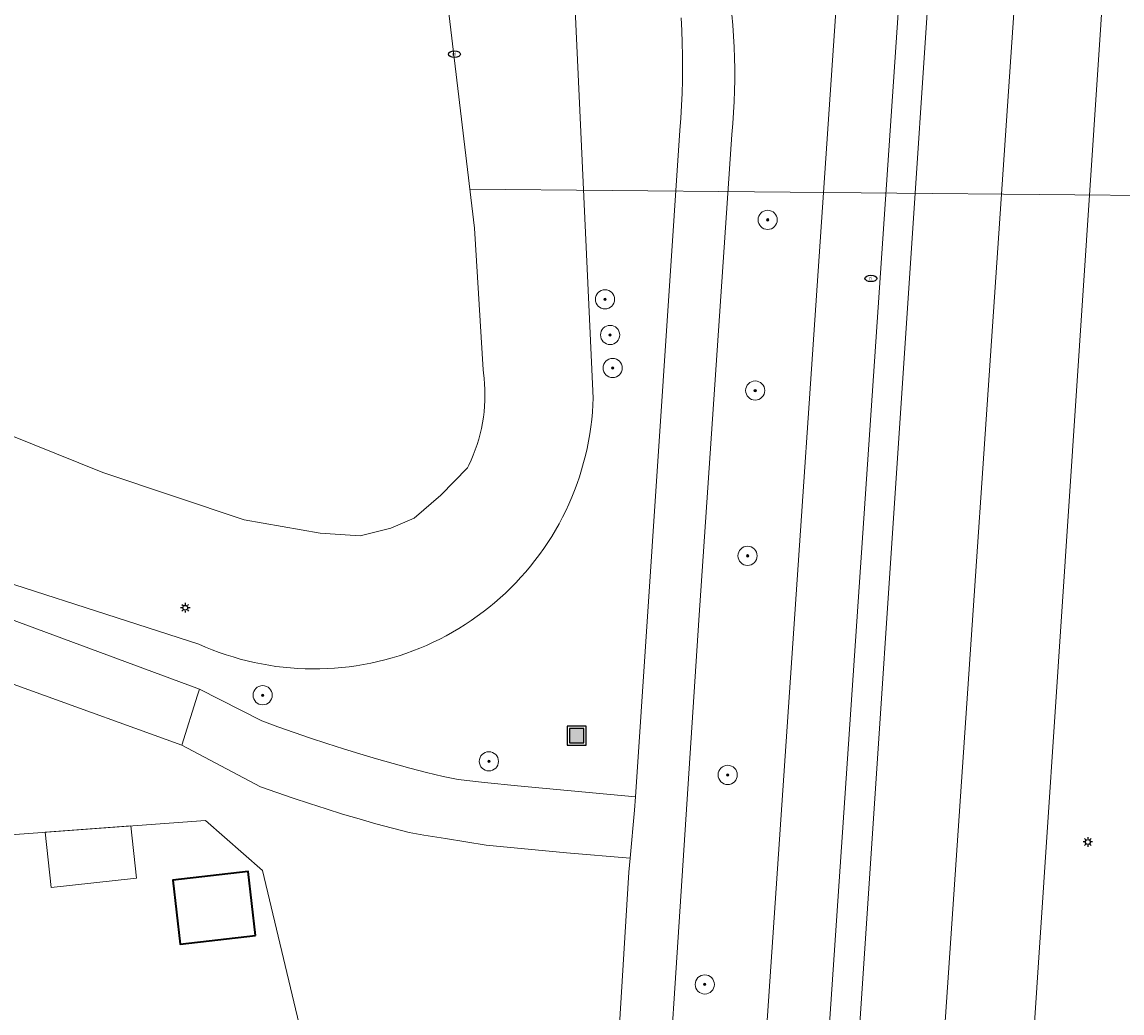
# Model space of a CAD drawing. Header units: metres. Extents: x 152610 to 160096, y 456114 to 462495.
# Tile 531 of 656: x 158418 to 158464, y 460612 to 460654. Entities that reach past the tile are written whole.
import ezdxf
from ezdxf.enums import TextEntityAlignment as Align

# ---------------------------------------------------------------- set-up
doc = ezdxf.new("R2010")
doc.units = ezdxf.units.M
doc.header["$LTSCALE"] = 0.5
doc.layers.get('0').update_dxf_attribs({"linetype": 'CONTINUOUS'})
for name, color, linetype, lineweight in [('B-PV-GK-BESCHOEIING-G', 251, 'GK-BESCHOEIING-SO', 18), ('B-PV-GR-BEPLANTING_CULTUUR_BOSPLANTSOEN-GV', 251, 'CONTINUOUS', 18), ('B-PV-GR-BOOM-S', 251, 'CONTINUOUS', 25), ('B-PV-GW-TALUD_KRUIN-G', 251, 'CONTINUOUS', 18), ('B-PV-IE-MEUBILAIR-S', 251, 'CONTINUOUS', 25), ('B-PV-IE-MEUBILAIR_WEGMEUBILAIR_AFVALBAK-S', 251, 'CONTINUOUS', 25), ('B-PV-KW-KUNSTWERK_DUIKER-G', 251, 'CONTINUOUS', 18), ('B-PV-OG-BEBOUWING-GV', 6, 'CONTINUOUS', 35), ('B-PV-OG-BEBOUWING_SCHUUR-GV', 251, 'CONTINUOUS', 18), ('B-PV-OG-TERREIN_BEGROEID-GV', 251, 'CONTINUOUS', 18), ('B-PV-OG-WATER_SLOOT-GV', 251, 'CONTINUOUS', 18), ('B-PV-VH-GESLOTENVERHARDING_ASFALT-GV', 251, 'CONTINUOUS', 18), ('B-PV-VH-OPENVERHARDING_TEGEL-GV', 251, 'CONTINUOUS', 18)]:
    doc.layers.add(name, color=color, linetype=linetype, lineweight=lineweight)
doc.styles.add('NLCS-ISO', font='NLCS-ISO.ttf')
doc.linetypes.add('GK-BESCHOEIING-SO', pattern='A,18,-3,[1,NLCS.SHX,S=0.6,R=0,X=0,Y=0],-3', length=24)

# ---------------------------------------------------------------- blocks, each defined once
blk = doc.blocks.new('SIE-WEG_AFVALBAK-SO')
h = blk.add_hatch(color=256)
h.dxf.hatch_style = 1
h.paths.add_polyline_path([(-1.5, -1.5), (1.5, -1.5), (1.5, 1.5), (-1.5, 1.5)])
for points in [[(-2, -2), (2, -2), (2, 2), (-2, 2)], [(-1.5, -1.5), (1.5, -1.5), (1.5, 1.5), (-1.5, 1.5)]]:
    blk.add_lwpolyline(points, close=True)
blk = doc.blocks.new('SIE-MEUBILAIR_PAAL_LICHTMAST-SO')
for points in [[(-0.62, 0), (-1, 0)], [(-0.71, 0.71), (-0.44, 0.44)], [(0, 1), (0, 0.62)], [(0.44, 0.44), (0.71, 0.71)], [(1, 0), (0.62, 0)], [(-0.71, -0.71), (-0.44, -0.44)], [(0, -0.62), (0, -1)], [(0.44, -0.44), (0.71, -0.71)]]:
    blk.add_lwpolyline(points)
blk.add_circle((0, 0), 0.5)
blk = doc.blocks.new('SIE-MEUBILAIR_PUT_RIOOLPUT-SO')
blk.add_ellipse((0, 0), major_axis=(1.25, 0), ratio=0.54)
at = {"style": 'NLCS-ISO'}
blk.add_text('ri', height=0.75, dxfattribs=at).set_placement((-0.04, 0.07), align=Align.MIDDLE_CENTER)
blk = doc.blocks.new('SGR-BOOM_GBKN-SO')
at = {"linetype": 'ByBlock', "lineweight": 18}
h = blk.add_hatch(color=0, dxfattribs=at)
h.dxf.hatch_style = 1
edge = h.paths.add_edge_path()
edge.add_arc((0, 0), 0.25, 0, 360)
at = {"color": 0, "linetype": 'ByBlock', "lineweight": 18}
for radius in [2, 0.25]:
    blk.add_circle((0, 0), radius, dxfattribs=at)
at = {"color": 0, "linetype": 'ByBlock', "lineweight": 18, "style": 'NLCS-ISO'}
blk.add_attdef('SOORT', (2.5, 0), '', height=1.5, dxfattribs=at)

msp = doc.modelspace()

# ---------------------------------------------------------------- linework, layer by layer
at = {"layer": 'B-PV-GK-BESCHOEIING-G', "flags": 128}
msp.add_lwpolyline([(158394.204, 460635.103), (158399.672, 460637.24), (158409.428, 460638.273), (158411.181, 460638.433), (158412.478, 460638.267), (158421.206, 460634.758), (158427.086, 460632.8), (158430.253, 460632.241), (158431.912, 460632.134), (158433.188, 460632.444), (158434.158, 460632.868), (158435.279, 460633.826), (158436.385, 460634.963), (158436.437, 460635.067), (158436.535, 460635.278), (158436.625, 460635.492), (158436.708, 460635.709), (158436.783, 460635.929), (158436.851, 460636.151), (158436.911, 460636.376), (158436.963, 460636.602), (158437.007, 460636.83), (158437.044, 460637.06), (158437.073, 460637.29), (158437.093, 460637.522), (158437.106, 460637.754), (158437.11, 460637.986), (158437.107, 460638.218), (158437.096, 460638.45), (158437.077, 460638.682), (158437.049, 460638.913), (158437.032, 460639.032), (158436.67, 460644.936), (158435.282, 460656.573), (158435.204, 460657.212), (158435.102, 460658.112), (158435.007, 460659.013), (158434.92, 460659.915), (158434.842, 460660.818), (158434.771, 460661.721), (158434.708, 460662.625), (158434.653, 460663.529), (158434.607, 460664.434), (158434.568, 460665.339), (158434.537, 460666.245), (158434.514, 460667.15), (158434.5, 460668.056), (158434.493, 460668.962), (158434.494, 460669.868), (158434.503, 460670.774), (158434.52, 460671.68), (158434.546, 460672.586), (158434.579, 460673.491), (158434.62, 460674.396), (158435.158, 460683.298), (158435.191, 460691.058), (158435.594, 460702.579), (158435.631, 460703.569), (158435.683, 460704.779), (158435.743, 460705.988), (158435.811, 460707.197), (158435.888, 460708.406), (158435.972, 460709.614), (158436.064, 460710.821), (158436.164, 460712.028), (158436.272, 460713.235), (158436.388, 460714.44), (158436.512, 460715.645), (158436.644, 460716.848), (158436.784, 460718.051), (158436.932, 460719.253), (158437.087, 460720.454), (158437.251, 460721.654), (158437.423, 460722.853), (158437.602, 460724.051), (158437.79, 460725.247), (158437.985, 460726.442), (158438.188, 460727.636), (158438.399, 460728.829), (158438.618, 460730.02), (158438.845, 460731.209), (158439.08, 460732.397), (158439.322, 460733.584), (158439.573, 460734.769), (158439.831, 460735.952), (158440.097, 460737.133), (158440.371, 460738.313), (158440.652, 460739.491), (158440.942, 460740.667), (158441.239, 460741.841), (158441.544, 460743.013), (158441.856, 460744.183), (158442.177, 460745.35), (158442.505, 460746.516), (158442.84, 460747.68), (158443.184, 460748.841), (158443.628, 460749.999), (158445.924, 460758.546), (158447.558, 460782.625), (158447.564, 460782.711), (158447.769, 460785.017), (158449.775, 460812.682), (158449.779, 460812.904), (158449.776, 460813.125), (158449.764, 460813.346), (158449.745, 460813.567), (158449.717, 460813.787), (158449.682, 460814.006), (158449.639, 460814.223), (158449.588, 460814.439), (158449.529, 460814.652), (158449.462, 460814.864), (158449.388, 460815.073), (158449.307, 460815.279), (158449.218, 460815.482), (158449.122, 460815.681), (158449.018, 460815.877), (158448.908, 460816.069), (158448.791, 460816.258), (158448.667, 460816.441), (158448.536, 460816.62), (158448.399, 460816.795), (158448.256, 460816.964), (158448.107, 460817.128), (158447.952, 460817.286), (158447.792, 460817.439), (158447.626, 460817.586), (158447.455, 460817.727), (158447.279, 460817.861), (158447.098, 460817.989), (158446.913, 460818.111), (158446.723, 460818.225), (158446.529, 460818.333), (158446.332, 460818.434), (158446.131, 460818.528), (158445.927, 460818.614), (158445.72, 460818.693), (158445.51, 460818.764), (158445.298, 460818.827), (158445.083, 460818.883), (158444.867, 460818.932), (158444.649, 460818.972), (158444.43, 460819.004), (158444.21, 460819.029), (158443.989, 460819.045), (158443.767, 460819.054), (158443.546, 460819.055), (158443.324, 460819.047), (158443.103, 460819.032), (158442.883, 460819.008), (158442.663, 460818.977), (158442.445, 460818.938), (158442.229, 460818.891), (158442.014, 460818.836), (158441.802, 460818.773), (158441.591, 460818.703), (158441.384, 460818.625), (158441.179, 460818.54), (158440.978, 460818.448), (158440.78, 460818.348), (158440.586, 460818.241), (158440.396, 460818.127), (158440.21, 460818.007), (158440.028, 460817.88), (158439.851, 460817.746), (158439.68, 460817.606), (158439.513, 460817.46), (158439.352, 460817.308), (158439.196, 460817.151), (158439.046, 460816.987), (158438.988, 460816.921), (158438.866, 460816.777), (158438.214, 460816.009), (158437.556, 460815.246), (158436.891, 460814.489), (158436.221, 460813.737), (158435.545, 460812.99), (158434.862, 460812.249), (158429.86, 460807.383), (158424.676, 460802.557), (158419.639, 460799.152), (158413.442, 460794.893), (158409.963, 460792.467), (158407.891, 460791.057), (158406.398, 460790.393), (158404.141, 460789.745), (158402.493, 460789.442), (158399.053, 460789.19), (158397.166, 460789.162), (158395.23, 460789.316), (158391.988, 460789.722), (158383.812, 460791.441), (158372.67, 460793.444), (158366.128, 460794.178), (158362.372, 460794.22), (158359.77, 460794.171), (158356.093, 460793.631), (158348.759, 460792.275), (158343.766, 460791.768), (158340.945, 460791.622), (158338.476, 460791.774), (158334.765, 460792.368), (158332.303, 460793.054), (158329.764, 460793.91), (158326.871, 460795.099), (158322.297, 460796.948), (158318.63, 460798.391), (158313.289, 460801.421), (158313.001, 460801.623), (158312.428, 460802.033), (158311.861, 460802.45), (158311.298, 460802.874), (158310.74, 460803.304), (158310.187, 460803.74), (158309.639, 460804.182), (158309.096, 460804.631), (158308.974, 460804.74), (158308.279, 460805.369), (158307.589, 460806.003), (158306.905, 460806.643), (158306.227, 460807.289), (158305.554, 460807.94), (158304.887, 460808.598), (158304.225, 460809.261), (158303.569, 460809.929), (158302.919, 460810.604), (158302.274, 460811.283), (158301.635, 460811.969), (158301.003, 460812.659), (158300.376, 460813.355), (158299.755, 460814.057), (158299.14, 460814.763), (158298.531, 460815.475), (158297.928, 460816.192), (158297.332, 460816.914), (158296.741, 460817.642), (158296.157, 460818.374), (158295.579, 460819.111), (158295.008, 460819.853), (158294.442, 460820.6), (158293.884, 460821.352), (158293.331, 460822.109), (158292.785, 460822.87), (158292.246, 460823.636), (158291.713, 460824.406), (158291.356, 460825.047), (158290.995, 460825.712), (158290.641, 460826.38), (158290.294, 460827.052), (158289.955, 460827.728), (158289.622, 460828.408), (158289.297, 460829.091), (158288.978, 460829.777), (158288.667, 460830.467), (158288.364, 460831.16), (158288.068, 460831.856), (158287.779, 460832.555), (158287.497, 460833.258), (158287.223, 460833.963), (158286.957, 460834.671), (158286.698, 460835.382), (158286.446, 460836.095), (158286.202, 460836.811), (158285.966, 460837.53), (158285.737, 460838.251), (158285.516, 460838.975), (158285.303, 460839.7), (158285.097, 460840.428), (158284.899, 460841.159), (158284.708, 460841.891), (158284.526, 460842.625), (158284.351, 460843.361), (158284.184, 460844.099), (158284.117, 460844.337), (158283.904, 460845.111), (158283.699, 460845.887), (158283.502, 460846.665), (158283.313, 460847.445), (158283.131, 460848.226), (158282.957, 460849.01), (158282.791, 460849.795), (158282.633, 460850.582), (158282.483, 460851.371), (158282.34, 460852.16), (158282.206, 460852.952), (158282.079, 460853.744), (158281.96, 460854.538), (158281.85, 460855.333), (158281.747, 460856.129), (158281.652, 460856.926), (158281.565, 460857.724), (158281.485, 460858.523), (158281.414, 460859.322), (158281.351, 460860.122), (158281.296, 460860.923), (158281.23, 460861.521), (158281.088, 460862.87), (158280.953, 460864.221), (158280.827, 460865.572), (158280.708, 460866.924), (158280.598, 460868.276), (158280.495, 460869.629), (158280.401, 460870.983), (158280.314, 460872.338), (158280.235, 460873.692), (158280.165, 460875.048), (158280.102, 460876.403), (158280.047, 460877.759), (158280.001, 460879.116), (158279.962, 460880.472), (158279.931, 460881.829), (158279.908, 460883.186), (158279.894, 460884.543), (158279.887, 460885.9), (158279.891, 460885.99), (158279.945, 460886.984), (158280.006, 460887.977), (158280.075, 460888.969), (158280.152, 460889.961), (158280.237, 460890.952), (158280.33, 460891.943), (158280.431, 460892.932), (158280.54, 460893.921), (158280.657, 460894.909), (158280.781, 460895.896), (158280.914, 460896.882), (158280.984, 460897.375), (158281.062, 460900.771), (158281.337, 460903.298), (158281.91, 460905.435), (158283.375, 460910.513), (158284.626, 460914.493), (158285.804, 460917.691), (158287.575, 460922.665), (158288.803, 460925.31), (158289.746, 460927.85), (158290.111, 460929.358), (158290.135, 460930.33), (158290.085, 460930.94), (158289.815, 460931.654), (158289.096, 460933.16), (158288.946, 460933.364), (158288.79, 460933.564), (158288.628, 460933.758), (158288.46, 460933.947), (158288.286, 460934.131), (158288.106, 460934.309), (158287.92, 460934.481), (158287.73, 460934.648), (158287.534, 460934.808), (158287.333, 460934.962), (158287.127, 460935.109), (158286.917, 460935.25), (158286.722, 460935.373), (158286.448, 460935.482), (158286.172, 460935.584), (158285.893, 460935.678), (158285.611, 460935.765), (158285.328, 460935.844), (158285.042, 460935.915), (158284.754, 460935.978), (158284.465, 460936.034), (158284.174, 460936.082), (158283.882, 460936.121), (158283.589, 460936.153), (158283.296, 460936.177), (158283.002, 460936.193), (158282.707, 460936.201), (158282.413, 460936.201), (158282.118, 460936.193), (158281.824, 460936.177), (158281.53, 460936.153), (158281.238, 460936.121), (158280.946, 460936.081), (158280.655, 460936.033), (158280.366, 460935.977), (158280.078, 460935.913), (158279.792, 460935.842), (158279.509, 460935.763), (158279.227, 460935.676), (158278.948, 460935.582), (158278.672, 460935.48), (158278.398, 460935.37), (158278.128, 460935.254), (158277.861, 460935.129), (158277.597, 460934.998), (158277.337, 460934.86), (158277.081, 460934.714), (158276.829, 460934.562), (158276.816, 460934.554), (158276.615, 460934.376), (158276.42, 460934.192), (158276.23, 460934.002), (158276.046, 460933.807), (158275.868, 460933.607), (158275.696, 460933.401), (158275.53, 460933.19), (158275.371, 460932.974), (158275.218, 460932.754), (158275.072, 460932.529), (158274.932, 460932.3), (158274.799, 460932.067), (158274.674, 460931.83), (158274.555, 460931.589), (158274.444, 460931.345), (158274.34, 460931.098), (158274.244, 460930.847), (158274.154, 460930.594), (158274.073, 460930.339), (158273.999, 460930.081), (158273.933, 460929.821), (158273.875, 460929.559), (158273.824, 460929.296), (158273.782, 460929.031), (158273.747, 460928.765), (158273.72, 460928.498), (158273.702, 460928.23), (158273.691, 460927.962), (158273.688, 460927.694), (158273.693, 460927.426), (158273.707, 460927.158), (158273.728, 460926.89), (158273.757, 460926.624), (158273.794, 460926.358), (158273.839, 460926.094), (158273.892, 460925.831), (158273.953, 460925.569), (158274.021, 460925.31), (158274.098, 460925.053), (158274.129, 460924.954), (158275.155, 460920.831), (158276.3, 460916.739), (158276.366, 460916.372), (158276.521, 460915.479), (158276.668, 460914.584), (158276.808, 460913.688), (158276.939, 460912.791), (158277.062, 460911.893), (158277.178, 460910.994), (158277.285, 460910.094), (158277.385, 460909.193), (158277.477, 460908.291), (158277.56, 460907.388), (158277.636, 460906.485), (158277.704, 460905.581), (158277.764, 460904.676), (158277.816, 460903.771), (158277.859, 460902.866), (158277.895, 460901.96), (158277.923, 460901.054), (158277.943, 460900.147), (158277.955, 460899.241), (158277.959, 460898.334), (158277.954, 460897.428), (158277.942, 460896.521), (158277.922, 460895.615), (158277.918, 460895.406), (158277.897, 460894.456), (158277.868, 460893.506), (158277.831, 460892.556), (158277.786, 460891.607), (158277.733, 460890.658), (158277.672, 460889.709), (158277.603, 460888.762), (158277.526, 460887.814), (158277.441, 460886.868), (158277.348, 460885.922), (158277.247, 460884.977), (158277.139, 460884.033), (158277.022, 460883.089), (158276.897, 460882.147), (158276.676, 460878.466), (158276.445, 460874.69), (158276.457, 460870.098), (158276.5, 460869.892), (158276.595, 460869.48), (158276.697, 460869.07), (158276.807, 460868.662), (158276.925, 460868.256), (158277.05, 460867.852), (158277.183, 460867.451), (158277.324, 460867.052), (158277.472, 460866.657), (158277.627, 460866.264), (158277.79, 460865.874), (158277.961, 460865.487), (158278.138, 460865.104), (158278.323, 460864.723), (158278.515, 460864.347), (158278.714, 460863.974), (158278.92, 460863.605), (158279.133, 460863.24), (158279.352, 460862.881), (158279.365, 460862.859), (158279.482, 460862.657), (158279.592, 460862.45), (158279.696, 460862.24), (158279.791, 460862.026), (158279.88, 460861.809), (158279.961, 460861.589), (158280.034, 460861.367), (158280.1, 460861.142), (158280.158, 460860.915), (158280.209, 460860.687), (158280.251, 460860.456), (158280.286, 460860.225), (158280.313, 460859.992), (158280.331, 460859.759), (158280.342, 460859.525), (158280.345, 460859.29), (158280.34, 460859.056), (158280.326, 460858.822), (158280.305, 460858.589), (158280.276, 460858.357), (158280.239, 460858.126), (158280.194, 460857.896), (158280.141, 460857.667), (158280.081, 460857.441), (158280.012, 460857.217), (158279.936, 460856.996), (158279.853, 460856.777), (158279.762, 460856.561), (158279.664, 460856.348), (158279.559, 460856.139), (158279.446, 460855.934), (158279.327, 460855.732), (158279.201, 460855.535), (158279.068, 460855.342), (158278.929, 460855.154), (158278.783, 460854.97), (158278.631, 460854.792), (158278.473, 460854.619), (158278.31, 460854.451), (158278.14, 460854.29), (158277.966, 460854.134), (158277.786, 460853.984), (158277.601, 460853.84), (158277.411, 460853.703), (158277.217, 460853.572), (158277.018, 460853.448), (158276.815, 460853.331), (158276.335, 460852.967), (158275.86, 460852.596), (158275.39, 460852.219), (158274.925, 460851.836), (158274.465, 460851.446), (158274.01, 460851.051), (158273.56, 460850.649), (158273.116, 460850.242), (158272.678, 460849.829), (158272.245, 460849.41), (158271.817, 460848.985), (158271.395, 460848.554), (158270.979, 460848.119), (158270.569, 460847.677), (158270.164, 460847.23), (158269.766, 460846.778), (158269.374, 460846.321), (158268.987, 460845.858), (158268.607, 460845.39), (158268.233, 460844.918), (158267.866, 460844.44), (158267.505, 460843.958), (158267.15, 460843.471), (158266.802, 460842.979), (158266.46, 460842.482), (158266.125, 460841.981), (158265.797, 460841.476), (158265.475, 460840.966), (158265.16, 460840.453), (158265.013, 460840.207), (158264.962, 460840.122), (158264.449, 460839.277), (158263.929, 460838.437), (158263.403, 460837.6), (158262.87, 460836.768), (158262.33, 460835.94), (158261.783, 460835.117), (158261.23, 460834.298), (158260.67, 460833.483), (158260.103, 460832.673), (158259.53, 460831.868), (158258.951, 460831.067), (158258.365, 460830.271), (158257.772, 460829.48), (158257.174, 460828.694), (158256.568, 460827.912), (158255.957, 460827.136), (158255.648, 460826.75), (158252.114, 460823), (158249.217, 460820.633), (158245.157, 460816.851), (158241.433, 460813.794), (158238.545, 460811.485), (158237.549, 460810.365), (158237.104, 460809.658), (158236.804, 460808.475), (158236.721, 460807.788), (158236.811, 460806.912), (158236.919, 460806.064), (158237.199, 460805.331), (158237.564, 460804.637), (158238.13, 460803.857), (158238.867, 460802.984), (158239.661, 460802.32), (158240.731, 460801.8), (158241.446, 460801.736), (158243.286, 460801.696), (158246.878, 460802.045), (158252.024, 460802.334), (158262.872, 460802.329), (158263.649, 460802.302), (158264.56, 460802.264), (158265.469, 460802.218), (158266.379, 460802.163), (158267.287, 460802.101), (158268.196, 460802.03), (158269.103, 460801.952), (158270.01, 460801.866), (158270.916, 460801.771), (158271.821, 460801.669), (158272.725, 460801.559), (158273.629, 460801.441), (158274.531, 460801.315), (158275.432, 460801.181), (158276.331, 460801.039), (158277.23, 460800.889), (158278.863, 460800.455), (158278.971, 460800.426), (158279.325, 460800.363), (158280.474, 460800.154), (158281.622, 460799.936), (158282.768, 460799.711), (158283.913, 460799.478), (158285.056, 460799.237), (158286.197, 460798.989), (158287.337, 460798.732), (158288.475, 460798.468), (158289.611, 460798.196), (158290.745, 460797.916), (158291.877, 460797.628), (158293.007, 460797.333), (158293.571, 460797.182), (158297.682, 460796.253), (158306.52, 460793.64), (158313.946, 460791.308), (158323.08, 460788.544), (158329.405, 460787.198), (158333.001, 460786.642), (158334.936, 460786.554), (158339.069, 460786.856), (158346.809, 460787.824), (158353.804, 460788.872), (158354.213, 460788.949), (158354.878, 460789.069), (158355.544, 460789.18), (158356.211, 460789.284), (158356.88, 460789.38), (158357.55, 460789.467), (158358.22, 460789.547), (158358.892, 460789.619), (158359.564, 460789.683), (158360.238, 460789.739), (158360.911, 460789.787), (158361.586, 460789.827), (158362.26, 460789.859), (158362.935, 460789.883), (158366.139, 460790.166), (158368.073, 460790.25), (158371.078, 460789.757), (158380.199, 460787.747), (158387.394, 460786.08), (158394.961, 460784.168), (158398.082, 460783.152), (158400.2, 460782.655), (158402.651, 460782.389), (158403.938, 460782.376), (158405.538, 460782.583), (158407.499, 460783.182), (158410.8, 460784.854), (158414.176, 460786.813), (158421.344, 460791.343), (158425.56, 460795.069), (158428.201, 460797.263), (158430.188, 460798.415), (158432.024, 460799.223), (158433.272, 460799.496), (158434.51, 460799.691), (158435.512, 460799.678), (158435.571, 460799.678), (158435.812, 460799.673), (158436.052, 460799.66), (158436.292, 460799.64), (158436.531, 460799.611), (158436.769, 460799.574), (158437.006, 460799.529), (158437.241, 460799.477), (158437.474, 460799.417), (158437.705, 460799.349), (158437.934, 460799.273), (158438.16, 460799.19), (158438.383, 460799.099), (158438.603, 460799.001), (158438.82, 460798.896), (158439.033, 460798.784), (158439.242, 460798.664), (158439.447, 460798.538), (158439.648, 460798.405), (158439.844, 460798.265), (158440.036, 460798.119), (158440.222, 460797.967), (158440.404, 460797.809), (158440.58, 460797.644), (158440.75, 460797.474), (158440.915, 460797.298), (158441.074, 460797.117), (158441.227, 460796.931), (158441.373, 460796.74), (158441.513, 460796.544), (158441.628, 460796.364), (158441.826, 460796.046), (158442.016, 460795.723), (158442.199, 460795.397), (158442.376, 460795.066), (158442.545, 460794.732), (158442.707, 460794.395), (158442.862, 460794.054), (158443.009, 460793.709), (158443.149, 460793.362), (158443.282, 460793.012), (158443.407, 460792.659), (158443.525, 460792.303), (158443.635, 460791.945), (158443.737, 460791.585), (158443.832, 460791.222), (158443.918, 460790.858), (158443.997, 460790.492), (158444.069, 460790.124), (158444.132, 460789.755), (158444.187, 460789.385), (158444.235, 460789.013), (158444.274, 460788.641), (158444.306, 460788.268), (158444.33, 460787.894), (158444.345, 460787.52), (158444.353, 460787.145), (158444.352, 460786.771), (158444.344, 460786.396), (158444.328, 460786.022), (158444.303, 460785.648), (158444.271, 460785.275), (158444.257, 460785.179), (158443.906, 460782.774), (158443.891, 460782.664), (158443.821, 460782.182), (158443.743, 460781.7), (158443.657, 460781.221), (158443.564, 460780.742), (158443.462, 460780.265), (158443.353, 460779.79), (158443.235, 460779.317), (158443.111, 460778.846), (158442.978, 460778.377), (158442.838, 460777.91), (158442.69, 460777.445), (158442.534, 460776.983), (158442.371, 460776.524), (158442.2, 460776.067), (158442.022, 460775.613), (158441.837, 460775.163), (158441.644, 460774.715), (158441.444, 460774.27), (158441.236, 460773.829), (158441.021, 460773.392), (158440.911, 460773.175), (158439.832, 460771.612), (158438.961, 460770.654), (158437.216, 460769.1), (158434.467, 460766.472), (158429.972, 460762.293), (158429.745, 460762.115), (158429.297, 460761.752), (158428.853, 460761.383), (158428.415, 460761.008), (158427.982, 460760.628), (158427.554, 460760.241), (158427.131, 460759.848), (158426.714, 460759.449), (158426.303, 460759.045), (158425.897, 460758.635), (158425.497, 460758.219), (158425.103, 460757.798), (158424.715, 460757.372), (158424.332, 460756.94), (158423.956, 460756.503), (158423.586, 460756.06), (158423.221, 460755.613), (158422.864, 460755.161), (158422.512, 460754.703), (158422.167, 460754.241), (158421.828, 460753.774), (158421.496, 460753.303), (158421.17, 460752.826), (158420.851, 460752.346), (158420.539, 460751.861), (158420.233, 460751.372), (158419.935, 460750.878), (158419.643, 460750.381), (158419.425, 460749.999), (158416.895, 460745.406), (158416.596, 460744.735), (158416.304, 460744.062), (158416.024, 460743.394), (158415.474, 460742.023), (158415.213, 460741.338), (158414.958, 460740.65), (158414.711, 460739.959), (158414.472, 460739.265), (158414.241, 460738.569), (158414.016, 460737.87), (158413.8, 460737.169), (158413.591, 460736.466), (158413.39, 460735.76), (158413.197, 460735.052), (158413.011, 460734.342), (158412.833, 460733.631), (158412.663, 460732.917), (158412.501, 460732.201), (158412.346, 460731.484), (158412.199, 460730.765), (158412.061, 460730.045), (158412.014, 460729.793), (158412.033, 460729.354), (158412.06, 460728.914), (158412.095, 460728.476), (158412.137, 460728.038), (158412.188, 460727.601), (158412.247, 460727.165), (158412.313, 460726.73), (158412.388, 460726.297), (158412.47, 460725.865), (158412.56, 460725.434), (158412.658, 460725.005), (158412.764, 460724.578), (158412.878, 460724.153), (158412.999, 460723.73), (158413.128, 460723.31), (158413.265, 460722.892), (158413.409, 460722.476), (158413.56, 460722.063), (158413.72, 460721.653), (158413.886, 460721.246), (158414.06, 460720.842), (158414.241, 460720.441), (158414.43, 460720.044), (158414.626, 460719.65), (158414.829, 460719.259), (158415.039, 460718.873), (158415.255, 460718.49), (158415.479, 460718.111), (158415.71, 460717.737), (158415.947, 460717.366), (158416.192, 460717.001), (158416.442, 460716.639), (158416.7, 460716.282), (158416.964, 460715.93), (158417.234, 460715.583), (158417.51, 460715.241), (158417.793, 460714.904), (158418.081, 460714.572), (158418.376, 460714.245), (158418.676, 460713.924), (158418.983, 460713.608), (158419.295, 460713.298), (158419.612, 460712.994), (158419.935, 460712.695), (158420.264, 460712.403), (158420.598, 460712.116), (158420.937, 460711.835), (158421.28, 460711.561), (158421.629, 460711.293), (158421.983, 460711.032), (158422.341, 460710.776), (158422.704, 460710.528), (158423.072, 460710.286), (158423.444, 460710.051), (158423.819, 460709.822), (158424.081, 460709.669), (158424.209, 460709.611), (158424.479, 460709.483), (158424.744, 460709.348), (158425.006, 460709.206), (158425.265, 460709.057), (158425.519, 460708.901), (158425.768, 460708.739), (158426.014, 460708.569), (158426.254, 460708.393), (158426.49, 460708.211), (158426.721, 460708.023), (158426.947, 460707.828), (158427.167, 460707.627), (158427.382, 460707.421), (158427.592, 460707.209), (158427.795, 460706.991), (158427.993, 460706.768), (158428.185, 460706.54), (158428.37, 460706.306), (158428.549, 460706.068), (158428.722, 460705.825), (158428.888, 460705.578), (158429.047, 460705.326), (158429.2, 460705.07), (158429.345, 460704.809), (158429.484, 460704.546), (158429.615, 460704.278), (158429.74, 460704.007), (158429.857, 460703.733), (158429.966, 460703.456), (158430.068, 460703.176), (158430.163, 460702.893), (158430.249, 460702.608), (158430.329, 460702.32), (158430.42, 460701.95), (158428.933, 460690.288), (158428.348, 460688.69), (158428.2, 460688.309), (158428.045, 460687.931), (158427.882, 460687.557), (158427.712, 460687.185), (158427.535, 460686.817), (158427.35, 460686.453), (158427.159, 460686.092), (158426.96, 460685.736), (158426.755, 460685.383), (158426.542, 460685.034), (158426.323, 460684.689), (158426.097, 460684.349), (158425.865, 460684.013), (158425.626, 460683.682), (158425.503, 460683.519), (158419.706, 460678.275), (158416.726, 460675.288), (158415, 460673.127), (158413.37, 460670.851), (158411.077, 460666.723), (158410.912, 460666.216), (158410.753, 460665.706), (158410.603, 460665.194), (158410.46, 460664.68), (158410.325, 460664.164), (158410.197, 460663.645), (158410.078, 460663.125), (158409.966, 460662.603), (158409.862, 460662.08), (158409.766, 460661.555), (158409.678, 460661.028), (158409.597, 460660.501), (158409.525, 460659.972), (158409.46, 460659.442), (158409.404, 460658.911), (158409.355, 460658.38), (158409.315, 460657.848), (158409.282, 460657.315), (158409.257, 460656.782), (158409.241, 460656.248), (158409.235, 460655.959), (158409.242, 460655.87), (158409.263, 460655.538), (158409.275, 460655.207), (158409.28, 460654.875), (158409.277, 460654.543), (158409.266, 460654.211), (158409.246, 460653.88), (158409.219, 460653.549), (158409.184, 460653.219), (158409.141, 460652.89), (158409.09, 460652.562), (158409.031, 460652.236), (158408.964, 460651.911), (158408.889, 460651.587), (158408.807, 460651.266), (158408.717, 460650.946), (158408.619, 460650.629), (158408.513, 460650.315), (158408.401, 460650.003), (158408.28, 460649.693), (158408.152, 460649.387), (158408.017, 460649.084), (158407.874, 460648.784), (158407.725, 460648.488), (158407.568, 460648.196), (158407.404, 460647.907), (158407.234, 460647.622), (158407.056, 460647.342), (158406.872, 460647.066), (158406.681, 460646.794), (158406.484, 460646.527), (158406.28, 460646.265), (158406.07, 460646.008), (158405.854, 460645.757), (158405.632, 460645.51), (158405.404, 460645.269), (158405.17, 460645.033), (158404.931, 460644.803), (158404.686, 460644.579), (158404.436, 460644.361), (158404.181, 460644.149), (158403.921, 460643.943), (158403.655, 460643.744), (158403.386, 460643.55), (158403.111, 460643.364), (158402.832, 460643.184), (158402.549, 460643.011), (158402.262, 460642.845), (158401.97, 460642.686), (158401.675, 460642.534), (158401.377, 460642.389), (158401.075, 460642.251), (158393.045, 460640.011), (158392.433, 460639.8)], dxfattribs=at)
at = {"layer": 'B-PV-GR-BEPLANTING_CULTUUR_BOSPLANTSOEN-GV', "flags": 128}
for points in [[(158439.666, 460562.137), (158443.094, 460618.134), (158443.151, 460618.722), (158440.506, 460618.935), (158437.166, 460619.254), (158435.466, 460619.538), (158434.561, 460619.677), (158433.955, 460619.778), (158433.258, 460619.96), (158432.564, 460620.15), (158431.872, 460620.347), (158431.182, 460620.552), (158430.494, 460620.764), (158429.809, 460620.984), (158429.126, 460621.212), (158428.446, 460621.448), (158427.768, 460621.69), (158424.488, 460623.415), (158411.741, 460628.02)], [(158413.949, 460619.437), (158425.475, 460620.283), (158427.848, 460618.196), (158434.02, 460592.333)]]:
    msp.add_lwpolyline(points, dxfattribs=at)
at = {"layer": 'B-PV-GW-TALUD_KRUIN-G', "flags": 128}
msp.add_lwpolyline([(158413.649, 460631.339), (158425.197, 460627.624), (158425.477, 460627.502), (158425.759, 460627.387), (158426.045, 460627.28), (158426.333, 460627.18), (158426.624, 460627.088), (158426.917, 460627.003), (158427.212, 460626.926), (158427.509, 460626.857), (158427.808, 460626.796), (158428.108, 460626.743), (158428.41, 460626.697), (158428.713, 460626.66), (158429.016, 460626.63), (158429.321, 460626.608), (158429.625, 460626.595), (158429.93, 460626.589), (158430.235, 460626.591), (158430.54, 460626.602), (158430.845, 460626.62), (158431.148, 460626.646), (158431.452, 460626.681), (158431.754, 460626.723), (158432.055, 460626.773), (158432.354, 460626.831), (158432.652, 460626.897), (158432.948, 460626.97), (158433.242, 460627.052), (158433.534, 460627.141), (158433.823, 460627.237), (158434.11, 460627.341), (158434.394, 460627.453), (158434.674, 460627.572), (158434.952, 460627.699), (158435.226, 460627.832), (158435.497, 460627.973), (158435.764, 460628.121), (158436.027, 460628.276), (158436.285, 460628.437), (158436.54, 460628.606), (158436.79, 460628.78), (158437.035, 460628.962), (158437.275, 460629.15), (158437.51, 460629.344), (158437.741, 460629.544), (158437.966, 460629.75), (158438.185, 460629.962), (158438.399, 460630.18), (158438.607, 460630.403), (158438.809, 460630.631), (158439.005, 460630.865), (158439.194, 460631.104), (158439.378, 460631.348), (158439.555, 460631.596), (158439.725, 460631.849), (158439.889, 460632.106), (158440.046, 460632.368), (158440.196, 460632.634), (158440.339, 460632.903), (158440.475, 460633.176), (158440.604, 460633.453), (158440.725, 460633.733), (158440.839, 460634.016), (158440.946, 460634.301), (158441.045, 460634.59), (158441.136, 460634.881), (158441.22, 460635.174), (158441.296, 460635.47), (158441.364, 460635.767), (158441.424, 460636.066), (158441.477, 460636.367), (158441.521, 460636.668), (158441.558, 460636.971), (158441.587, 460637.275), (158441.608, 460637.579), (158441.62, 460637.86), (158440.786, 460655.839)], dxfattribs=at)
at = {"layer": 'B-PV-KW-KUNSTWERK_DUIKER-G', "flags": 128}
msp.add_lwpolyline([(158436.476, 460646.56), (158472.028, 460646.215)], dxfattribs=at)
at = {"layer": 'B-PV-OG-BEBOUWING-GV', "flags": 128}
msp.add_lwpolyline([(158427.553, 460615.495), (158427.246, 460618.165), (158424.12, 460617.806), (158424.426, 460615.137)], close=True, dxfattribs=at)
at = {"layer": 'B-PV-OG-BEBOUWING_SCHUUR-GV', "flags": 128}
msp.add_lwpolyline([(158422.6, 460617.888), (158422.364, 460620.055), (158418.805, 460619.793), (158419.055, 460617.501)], close=True, dxfattribs=at)
at = {"layer": 'B-PV-OG-TERREIN_BEGROEID-GV', "flags": 128}
for points in [[(158442.036, 460506.765), (158437.706, 460497.82), (158444.748, 460498.527), (158444.684, 460500), (158444.601, 460501.895), (158444.511, 460503.959), (158444.509, 460504.126), (158444.508, 460504.293), (158444.569, 460508.893), (158444.832, 460513.486), (158446.653, 460532.881), (158448.416, 460551.367), (158449.268, 460562.006), (158450.057, 460571.856), (158457.427, 460682.42)], [(158464.674, 460682.42), (158456.677, 460561.99), (158458.087, 460546.026), (158458.454, 460541.956), (158458.894, 460541.971), (158458.893, 460541.066), (158460.781, 460541.038), (158460.766, 460539.343), (158462.698, 460539.325), (158462.658, 460534.888), (158460.726, 460534.905), (158460.69, 460530.937), (158464.704, 460530.636)], [(158454.741, 460660.227), (158448.068, 460562.009), (158447.854, 460558.853), (158446.382, 460543.304), (158444.024, 460518.399), (158443.213, 460511.042)], [(158445.466, 460562.015), (158452.143, 460660.283)], [(158435.282, 460656.573), (158436.67, 460644.936), (158437.032, 460639.032), (158437.049, 460638.913), (158437.076, 460638.682), (158437.096, 460638.45), (158437.107, 460638.218), (158437.111, 460637.986), (158437.106, 460637.754), (158437.093, 460637.522), (158437.073, 460637.29), (158437.044, 460637.06), (158437.007, 460636.83), (158436.963, 460636.602), (158436.911, 460636.376), (158436.851, 460636.151), (158436.783, 460635.929), (158436.708, 460635.709), (158436.625, 460635.492), (158436.535, 460635.278), (158436.437, 460635.067), (158436.385, 460634.963), (158435.279, 460633.826), (158434.158, 460632.868), (158433.188, 460632.444), (158431.912, 460632.134), (158430.253, 460632.241), (158427.086, 460632.8), (158421.205, 460634.758), (158412.478, 460638.267)], [(158413.649, 460631.339), (158425.197, 460627.624), (158425.477, 460627.502), (158425.759, 460627.387), (158426.045, 460627.28), (158426.333, 460627.18), (158426.624, 460627.088), (158426.917, 460627.003), (158427.212, 460626.926), (158427.509, 460626.857), (158427.808, 460626.796), (158428.108, 460626.743), (158428.41, 460626.697), (158428.713, 460626.66), (158429.016, 460626.63), (158429.321, 460626.608), (158429.625, 460626.595), (158429.93, 460626.589), (158430.235, 460626.591), (158430.54, 460626.602), (158430.845, 460626.62), (158431.148, 460626.646), (158431.452, 460626.681), (158431.754, 460626.723), (158432.055, 460626.773), (158432.354, 460626.831), (158432.652, 460626.897), (158432.948, 460626.97), (158433.242, 460627.052), (158433.534, 460627.141), (158433.823, 460627.237), (158434.11, 460627.341), (158434.394, 460627.453), (158434.674, 460627.572), (158434.952, 460627.699), (158435.226, 460627.832), (158435.497, 460627.973), (158435.764, 460628.121), (158436.027, 460628.276), (158436.285, 460628.437), (158436.54, 460628.606), (158436.79, 460628.78), (158437.035, 460628.962), (158437.275, 460629.15), (158437.51, 460629.344), (158437.741, 460629.544), (158437.966, 460629.75), (158438.185, 460629.962), (158438.399, 460630.18), (158438.607, 460630.403), (158438.809, 460630.631), (158439.005, 460630.865), (158439.194, 460631.104), (158439.378, 460631.348), (158439.555, 460631.596), (158439.725, 460631.849), (158439.889, 460632.106), (158440.046, 460632.368), (158440.196, 460632.634), (158440.339, 460632.903), (158440.475, 460633.176), (158440.604, 460633.453), (158440.725, 460633.733), (158440.839, 460634.016), (158440.946, 460634.301), (158441.045, 460634.59), (158441.136, 460634.881), (158441.22, 460635.174), (158441.296, 460635.47), (158441.364, 460635.767), (158441.424, 460636.066), (158441.477, 460636.367), (158441.521, 460636.668), (158441.558, 460636.971), (158441.587, 460637.275), (158441.608, 460637.579), (158441.62, 460637.86), (158440.786, 460655.839)], [(158440.786, 460655.839), (158441.62, 460637.86), (158441.608, 460637.579), (158441.587, 460637.275), (158441.558, 460636.971), (158441.521, 460636.668), (158441.477, 460636.367), (158441.424, 460636.066), (158441.364, 460635.767), (158441.296, 460635.47), (158441.22, 460635.174), (158441.136, 460634.881), (158441.045, 460634.59), (158440.946, 460634.301), (158440.839, 460634.016), (158440.725, 460633.733), (158440.604, 460633.453), (158440.475, 460633.176), (158440.339, 460632.903), (158440.196, 460632.634), (158440.046, 460632.368), (158439.889, 460632.106), (158439.725, 460631.849), (158439.555, 460631.596), (158439.378, 460631.348), (158439.194, 460631.104), (158439.005, 460630.865), (158438.809, 460630.631), (158438.607, 460630.403), (158438.399, 460630.18), (158438.185, 460629.962), (158437.966, 460629.75), (158437.741, 460629.544), (158437.51, 460629.344), (158437.275, 460629.15), (158437.035, 460628.962), (158436.79, 460628.78), (158436.54, 460628.606), (158436.285, 460628.437), (158436.027, 460628.276), (158435.764, 460628.121), (158435.497, 460627.973), (158435.226, 460627.832), (158434.952, 460627.699), (158434.674, 460627.572), (158434.394, 460627.453), (158434.11, 460627.341), (158433.823, 460627.237), (158433.534, 460627.141), (158433.242, 460627.052), (158432.948, 460626.97), (158432.652, 460626.897), (158432.354, 460626.831), (158432.055, 460626.773), (158431.754, 460626.723), (158431.452, 460626.681), (158431.148, 460626.646), (158430.845, 460626.62), (158430.54, 460626.602), (158430.235, 460626.591), (158429.93, 460626.589), (158429.625, 460626.595), (158429.321, 460626.608), (158429.016, 460626.63), (158428.713, 460626.66), (158428.41, 460626.697), (158428.108, 460626.743), (158427.808, 460626.796), (158427.509, 460626.857), (158427.212, 460626.926), (158426.917, 460627.003), (158426.624, 460627.088), (158426.333, 460627.18), (158426.045, 460627.28), (158425.759, 460627.387), (158425.477, 460627.502), (158425.197, 460627.624), (158413.649, 460631.339)], [(158447.392, 460653.826), (158447.432, 460653.374), (158447.463, 460652.922), (158447.486, 460652.468), (158447.501, 460652.014), (158447.509, 460651.56), (158447.509, 460651.107), (158447.501, 460650.653), (158447.486, 460650.199), (158447.462, 460649.745), (158447.431, 460649.292), (158447.391, 460648.83), (158446.034, 460628.823), (158443.874, 460595.872), (158442.218, 460562.022), (158442.176, 460561.388), (158439.423, 460543.267), (158437.114, 460526.507), (158435.438, 460512.846), (158435.09, 460500), (158435.046, 460498.389), (158435.268, 460498.978), (158439.689, 460507.793)], [(158413.858, 460629.949), (158425.222, 460625.743), (158427.816, 460624.431), (158428.491, 460624.183), (158429.168, 460623.941), (158429.848, 460623.707), (158430.531, 460623.481), (158431.216, 460623.262), (158431.903, 460623.051), (158432.593, 460622.847), (158433.285, 460622.652), (158433.98, 460622.464), (158434.676, 460622.283), (158435.374, 460622.111), (158435.991, 460621.986), (158437.088, 460621.864), (158438.466, 460621.723), (158443.38, 460621.262), (158445.227, 460648.989), (158445.264, 460649.51), (158445.294, 460650.031), (158445.316, 460650.552), (158445.329, 460651.074), (158445.335, 460651.596), (158445.332, 460652.118), (158445.322, 460652.64), (158445.303, 460653.162), (158445.277, 460653.683)]]:
    msp.add_lwpolyline(points, dxfattribs=at)
at = {"layer": 'B-PV-OG-WATER_SLOOT-GV', "flags": 128}
msp.add_lwpolyline([(158412.478, 460638.267), (158421.205, 460634.758), (158427.086, 460632.8), (158430.253, 460632.241), (158431.912, 460632.134), (158433.188, 460632.444), (158434.158, 460632.868), (158435.279, 460633.826), (158436.385, 460634.963), (158436.437, 460635.067), (158436.535, 460635.278), (158436.625, 460635.492), (158436.708, 460635.709), (158436.783, 460635.929), (158436.851, 460636.151), (158436.911, 460636.376), (158436.963, 460636.602), (158437.007, 460636.83), (158437.044, 460637.06), (158437.073, 460637.29), (158437.093, 460637.522), (158437.106, 460637.754), (158437.111, 460637.986), (158437.107, 460638.218), (158437.096, 460638.45), (158437.076, 460638.682), (158437.049, 460638.913), (158437.032, 460639.032), (158436.67, 460644.936), (158435.282, 460656.573)], dxfattribs=at)
at = {"layer": 'B-PV-VH-GESLOTENVERHARDING_ASFALT-GV', "flags": 128}
for points in [[(158461.492, 460689.078), (158457.023, 460689.357), (158457.076, 460689.217), (158457.166, 460688.963), (158457.248, 460688.707), (158457.323, 460688.449), (158457.389, 460688.188), (158457.448, 460687.926), (158457.5, 460687.662), (158457.543, 460687.396), (158457.578, 460687.13), (158457.606, 460686.862), (158457.625, 460686.594), (158457.637, 460686.325), (158457.64, 460686.056), (158457.635, 460685.788), (158457.623, 460685.519), (158457.427, 460682.42), (158450.057, 460571.856), (158449.268, 460562.006), (158452.866, 460561.998), (158461.071, 460682.42)], [(158465.187, 460688.848), (158461.492, 460689.078), (158461.071, 460682.42), (158452.866, 460561.998), (158456.677, 460561.99), (158464.674, 460682.42), (158464.676, 460682.627), (158464.685, 460682.846), (158464.703, 460683.065), (158464.728, 460683.283), (158464.762, 460683.499)]]:
    msp.add_lwpolyline(points, close=True, dxfattribs=at)
for points in [[(158452.143, 460660.283), (158445.466, 460562.015), (158448.068, 460562.009), (158454.741, 460660.227)], [(158411.741, 460628.02), (158424.488, 460623.415), (158425.146, 460625.502), (158425.222, 460625.743), (158413.858, 460629.949)]]:
    msp.add_lwpolyline(points, dxfattribs=at)
at = {"layer": 'B-PV-VH-OPENVERHARDING_TEGEL-GV', "flags": 128}
for points in [[(158443.874, 460595.872), (158446.034, 460628.823), (158447.391, 460648.83), (158447.431, 460649.292), (158447.462, 460649.745), (158447.486, 460650.199), (158447.501, 460650.653), (158447.509, 460651.107), (158447.509, 460651.56), (158447.501, 460652.014), (158447.486, 460652.468), (158447.463, 460652.922), (158447.432, 460653.374), (158447.392, 460653.826)], [(158445.277, 460653.683), (158445.303, 460653.162), (158445.322, 460652.64), (158445.332, 460652.118), (158445.335, 460651.596), (158445.329, 460651.074), (158445.316, 460650.552), (158445.294, 460650.031), (158445.264, 460649.51), (158445.227, 460648.989), (158443.38, 460621.262), (158443.343, 460620.709), (158443.151, 460618.722), (158443.094, 460618.134), (158439.666, 460562.137)]]:
    msp.add_lwpolyline(points, dxfattribs=at)
msp.add_lwpolyline([(158427.768, 460621.69), (158428.446, 460621.448), (158429.126, 460621.212), (158429.809, 460620.984), (158430.494, 460620.764), (158431.182, 460620.552), (158431.872, 460620.347), (158432.564, 460620.15), (158433.258, 460619.96), (158433.955, 460619.778), (158434.561, 460619.677), (158435.466, 460619.538), (158437.166, 460619.254), (158440.506, 460618.935), (158443.151, 460618.722), (158443.343, 460620.709), (158443.38, 460621.262), (158438.466, 460621.723), (158437.088, 460621.864), (158435.991, 460621.986), (158435.374, 460622.111), (158434.676, 460622.283), (158433.98, 460622.464), (158433.285, 460622.652), (158432.593, 460622.847), (158431.903, 460623.051), (158431.216, 460623.262), (158430.531, 460623.481), (158429.848, 460623.707), (158429.168, 460623.941), (158428.491, 460624.183), (158427.816, 460624.431), (158425.222, 460625.743), (158425.146, 460625.502), (158424.488, 460623.415)], close=True, dxfattribs=at)

# ---------------------------------------------------------------- block references
at = {"layer": 'B-PV-GR-BOOM-S', "xscale": 0.2, "yscale": 0.2, "zscale": 0.2}
for p in [(158448.881, 460645.277), (158442.109, 460641.969), (158442.321, 460640.488), (158442.427, 460639.112), (158448.361, 460638.175), (158448.043, 460631.296), (158427.856, 460625.497), (158437.275, 460622.745), (158447.217, 460622.18), (158446.261, 460613.461)]:
    msp.add_blockref('SGR-BOOM_GBKN-SO', p, dxfattribs=at)
at = {"layer": 'B-PV-IE-MEUBILAIR-S', "xscale": 0.2, "yscale": 0.2, "zscale": 0.2}
for name, p in [('SIE-MEUBILAIR_PUT_RIOOLPUT-SO', (158435.84, 460652.172)), ('SIE-MEUBILAIR_PUT_RIOOLPUT-SO', (158453.18, 460642.842)), ('SIE-MEUBILAIR_PAAL_LICHTMAST-SO', (158424.633, 460629.136)), ('SIE-MEUBILAIR_PAAL_LICHTMAST-SO', (158462.21, 460619.39))]:
    msp.add_blockref(name, p, dxfattribs=at)
at = {"layer": 'B-PV-IE-MEUBILAIR_WEGMEUBILAIR_AFVALBAK-S', "xscale": 0.2, "yscale": 0.2, "zscale": 0.2}
msp.add_blockref('SIE-WEG_AFVALBAK-SO', (158440.929, 460623.812), dxfattribs=at)

doc.saveas('drawing.dxf')
